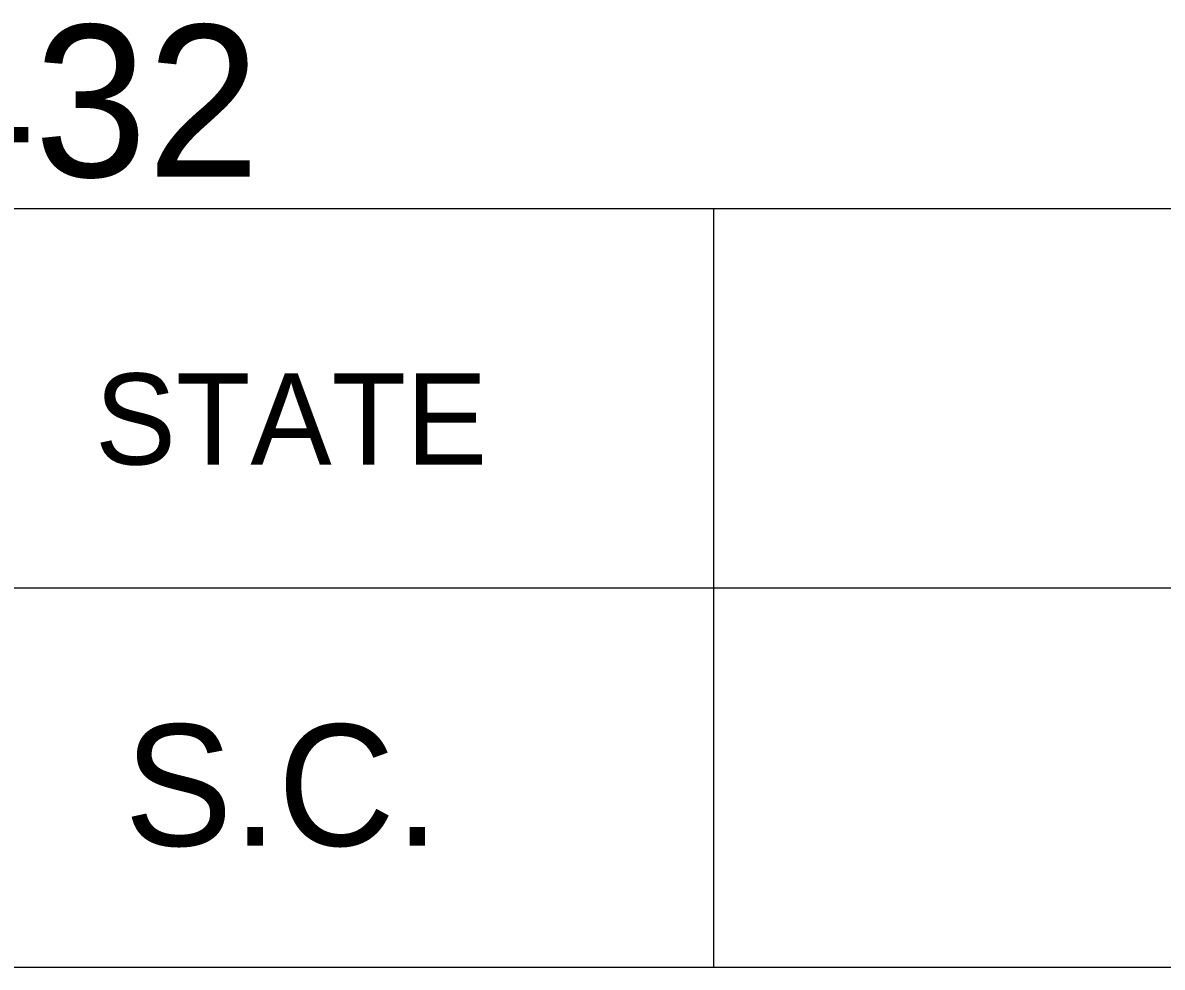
# Model space of a CAD drawing. Extents: x 1000 to 1162, y 999 to 8520.
# Drawn here: x 1136.81 to 1140.565, y 6735.046 to 6738.157 of the extents above; entities that cross this region are included whole.
import ezdxf

# ---------------------------------------------------------------- set-up
doc = ezdxf.new("R2010")
doc.units = 0
doc.layers.add('Level 20', color=7, linetype='Continuous')
doc.layers.add('Level 3', color=7, linetype='Continuous')

msp = doc.modelspace()

# ---------------------------------------------------------------- linework, layer by layer
at = {"layer": 'Level 3'}
for p, q in [((1133.055, 6737.5458), (1161.555, 6737.5458)), ((1133.055, 6737.5458), (1161.555, 6737.5458)), ((1133.055, 6737.5458), (1161.555, 6737.5458)), ((1133.055, 6737.5458), (1161.555, 6737.5458)), ((1133.055, 6737.5458), (1161.555, 6737.5458)), ((1133.055, 6737.5458), (1161.555, 6737.5458)), ((1133.055, 6737.5458), (1161.555, 6737.5458)), ((1133.055, 6737.5458), (1161.555, 6737.5458)), ((1133.055, 6737.5458), (1161.555, 6737.5458)), ((1133.055, 6737.5458), (1161.555, 6737.5458)), ((1133.055, 6737.5458), (1161.555, 6737.5458)), ((1133.055, 6737.5458), (1161.555, 6737.5458)), ((1133.055, 6737.5458), (1161.555, 6737.5458)), ((1133.055, 6737.5458), (1161.555, 6737.5458)), ((1133.055, 6737.5458), (1161.555, 6737.5458)), ((1133.055, 6737.5458), (1161.555, 6737.5458)), ((1133.055, 6737.5458), (1161.555, 6737.5458)), ((1133.055, 6737.5458), (1161.555, 6737.5458)), ((1133.055, 6737.5458), (1161.555, 6737.5458)), ((1133.055, 6737.5458), (1161.555, 6737.5458)), ((1133.055, 6737.5458), (1161.555, 6737.5458)), ((1133.055, 6737.5458), (1161.555, 6737.5458)), ((1133.055, 6737.5458), (1161.555, 6737.5458)), ((1133.055, 6737.5458), (1161.555, 6737.5458)), ((1133.055, 6737.5458), (1161.555, 6737.5458)), ((1133.055, 6737.5458), (1161.555, 6737.5458)), ((1133.055, 6737.5458), (1161.555, 6737.5458)), ((1133.055, 6737.5458), (1161.555, 6737.5458)), ((1133.055, 6737.5458), (1161.555, 6737.5458)), ((1133.055, 6737.5458), (1161.555, 6737.5458)), ((1133.055, 6737.5458), (1161.555, 6737.5458)), ((1133.055, 6737.5458), (1161.555, 6737.5458)), ((1133.055, 6737.5458), (1161.555, 6737.5458)), ((1133.055, 6737.5458), (1161.555, 6737.5458)), ((1133.055, 6737.5458), (1161.555, 6737.5458)), ((1133.055, 6737.5458), (1161.555, 6737.5458)), ((1133.055, 6737.5458), (1161.555, 6737.5458)), ((1133.055, 6737.5458), (1161.555, 6737.5458)), ((1133.055, 6737.5458), (1161.555, 6737.5458)), ((1133.055, 6737.5458), (1161.555, 6737.5458)), ((1133.055, 6737.5458), (1161.555, 6737.5458)), ((1133.055, 6737.5458), (1161.555, 6737.5458)), ((1133.055, 6737.5458), (1161.555, 6737.5458)), ((1133.055, 6737.5458), (1161.555, 6737.5458)), ((1133.055, 6737.5458), (1161.555, 6737.5458)), ((1133.055, 6737.5458), (1161.555, 6737.5458)), ((1133.055, 6737.5458), (1161.555, 6737.5458)), ((1133.055, 6737.5458), (1161.555, 6737.5458)), ((1139.0868, 6737.5458), (1139.0868, 6735.0458)), ((1139.0868, 6737.5458), (1139.0868, 6735.0458)), ((1139.0868, 6737.5458), (1139.0868, 6735.0458)), ((1139.0868, 6737.5458), (1139.0868, 6735.0458)), ((1139.0868, 6737.5458), (1139.0868, 6735.0458)), ((1139.0868, 6737.5458), (1139.0868, 6735.0458)), ((1139.0868, 6737.5458), (1139.0868, 6735.0458)), ((1139.0868, 6737.5458), (1139.0868, 6735.0458)), ((1139.0868, 6737.5458), (1139.0868, 6735.0458)), ((1139.0868, 6737.5458), (1139.0868, 6735.0458)), ((1139.0868, 6737.5458), (1139.0868, 6735.0458)), ((1139.0868, 6737.5458), (1139.0868, 6735.0458)), ((1139.0868, 6737.5458), (1139.0868, 6735.0458)), ((1139.0868, 6737.5458), (1139.0868, 6735.0458)), ((1139.0868, 6737.5458), (1139.0868, 6735.0458)), ((1139.0868, 6737.5458), (1139.0868, 6735.0458)), ((1139.0868, 6737.5458), (1139.0868, 6735.0458)), ((1139.0868, 6737.5458), (1139.0868, 6735.0458)), ((1139.0868, 6737.5458), (1139.0868, 6735.0458)), ((1139.0868, 6737.5458), (1139.0868, 6735.0458)), ((1139.0868, 6737.5458), (1139.0868, 6735.0458)), ((1139.0868, 6737.5458), (1139.0868, 6735.0458)), ((1139.0868, 6737.5458), (1139.0868, 6735.0458)), ((1139.0868, 6737.5458), (1139.0868, 6735.0458)), ((1139.0868, 6737.5458), (1139.0868, 6735.0458)), ((1139.0868, 6737.5458), (1139.0868, 6735.0458)), ((1139.0868, 6737.5458), (1139.0868, 6735.0458)), ((1139.0868, 6737.5458), (1139.0868, 6735.0458)), ((1139.0868, 6737.5458), (1139.0868, 6735.0458)), ((1139.0868, 6737.5458), (1139.0868, 6735.0458)), ((1139.0868, 6737.5458), (1139.0868, 6735.0458)), ((1139.0868, 6737.5458), (1139.0868, 6735.0458)), ((1139.0868, 6737.5458), (1139.0868, 6735.0458)), ((1139.0868, 6737.5458), (1139.0868, 6735.0458)), ((1139.0868, 6737.5458), (1139.0868, 6735.0458)), ((1139.0868, 6737.5458), (1139.0868, 6735.0458)), ((1139.0868, 6737.5458), (1139.0868, 6735.0458)), ((1139.0868, 6737.5458), (1139.0868, 6735.0458)), ((1139.0868, 6737.5458), (1139.0868, 6735.0458)), ((1139.0868, 6737.5458), (1139.0868, 6735.0458)), ((1139.0868, 6737.5458), (1139.0868, 6735.0458)), ((1139.0868, 6737.5458), (1139.0868, 6735.0458)), ((1139.0868, 6737.5458), (1139.0868, 6735.0458)), ((1139.0868, 6737.5458), (1139.0868, 6735.0458)), ((1139.0868, 6737.5458), (1139.0868, 6735.0458)), ((1139.0868, 6737.5458), (1139.0868, 6735.0458)), ((1139.0868, 6737.5458), (1139.0868, 6735.0458)), ((1139.0868, 6737.5458), (1139.0868, 6735.0458)), ((1133.055, 6736.2958), (1161.555, 6736.2958)), ((1133.055, 6736.2958), (1161.555, 6736.2958)), ((1133.055, 6736.2958), (1161.555, 6736.2958)), ((1133.055, 6736.2958), (1161.555, 6736.2958)), ((1133.055, 6736.2958), (1161.555, 6736.2958)), ((1133.055, 6736.2958), (1161.555, 6736.2958)), ((1133.055, 6736.2958), (1161.555, 6736.2958)), ((1133.055, 6736.2958), (1161.555, 6736.2958)), ((1133.055, 6736.2958), (1161.555, 6736.2958)), ((1133.055, 6736.2958), (1161.555, 6736.2958)), ((1133.055, 6736.2958), (1161.555, 6736.2958)), ((1133.055, 6736.2958), (1161.555, 6736.2958)), ((1133.055, 6736.2958), (1161.555, 6736.2958)), ((1133.055, 6736.2958), (1161.555, 6736.2958)), ((1133.055, 6736.2958), (1161.555, 6736.2958)), ((1133.055, 6736.2958), (1161.555, 6736.2958)), ((1133.055, 6736.2958), (1161.555, 6736.2958)), ((1133.055, 6736.2958), (1161.555, 6736.2958)), ((1133.055, 6736.2958), (1161.555, 6736.2958)), ((1133.055, 6736.2958), (1161.555, 6736.2958)), ((1133.055, 6736.2958), (1161.555, 6736.2958)), ((1133.055, 6736.2958), (1161.555, 6736.2958)), ((1133.055, 6736.2958), (1161.555, 6736.2958)), ((1133.055, 6736.2958), (1161.555, 6736.2958)), ((1133.055, 6736.2958), (1161.555, 6736.2958)), ((1133.055, 6736.2958), (1161.555, 6736.2958)), ((1133.055, 6736.2958), (1161.555, 6736.2958)), ((1133.055, 6736.2958), (1161.555, 6736.2958)), ((1133.055, 6736.2958), (1161.555, 6736.2958)), ((1133.055, 6736.2958), (1161.555, 6736.2958)), ((1133.055, 6736.2958), (1161.555, 6736.2958)), ((1133.055, 6736.2958), (1161.555, 6736.2958)), ((1133.055, 6736.2958), (1161.555, 6736.2958)), ((1133.055, 6736.2958), (1161.555, 6736.2958)), ((1133.055, 6736.2958), (1161.555, 6736.2958)), ((1133.055, 6736.2958), (1161.555, 6736.2958)), ((1133.055, 6736.2958), (1161.555, 6736.2958)), ((1133.055, 6736.2958), (1161.555, 6736.2958)), ((1133.055, 6736.2958), (1161.555, 6736.2958)), ((1133.055, 6736.2958), (1161.555, 6736.2958)), ((1133.055, 6736.2958), (1161.555, 6736.2958)), ((1133.055, 6736.2958), (1161.555, 6736.2958)), ((1133.055, 6736.2958), (1161.555, 6736.2958)), ((1133.055, 6736.2958), (1161.555, 6736.2958)), ((1133.055, 6736.2958), (1161.555, 6736.2958)), ((1133.055, 6736.2958), (1161.555, 6736.2958)), ((1133.055, 6736.2958), (1161.555, 6736.2958)), ((1133.055, 6736.2958), (1161.555, 6736.2958)), ((1133.055, 6735.0458), (1161.555, 6735.0458)), ((1133.055, 6735.0458), (1161.555, 6735.0458)), ((1133.055, 6735.0458), (1161.555, 6735.0458)), ((1133.055, 6735.0458), (1161.555, 6735.0458)), ((1133.055, 6735.0458), (1161.555, 6735.0458)), ((1133.055, 6735.0458), (1161.555, 6735.0458)), ((1133.055, 6735.0458), (1161.555, 6735.0458)), ((1133.055, 6735.0458), (1161.555, 6735.0458)), ((1133.055, 6735.0458), (1161.555, 6735.0458)), ((1133.055, 6735.0458), (1161.555, 6735.0458)), ((1133.055, 6735.0458), (1161.555, 6735.0458)), ((1133.055, 6735.0458), (1161.555, 6735.0458)), ((1133.055, 6735.0458), (1161.555, 6735.0458)), ((1133.055, 6735.0458), (1161.555, 6735.0458)), ((1133.055, 6735.0458), (1161.555, 6735.0458)), ((1133.055, 6735.0458), (1161.555, 6735.0458)), ((1133.055, 6735.0458), (1161.555, 6735.0458)), ((1133.055, 6735.0458), (1161.555, 6735.0458)), ((1133.055, 6735.0458), (1161.555, 6735.0458)), ((1133.055, 6735.0458), (1161.555, 6735.0458)), ((1133.055, 6735.0458), (1161.555, 6735.0458)), ((1133.055, 6735.0458), (1161.555, 6735.0458)), ((1133.055, 6735.0458), (1161.555, 6735.0458)), ((1133.055, 6735.0458), (1161.555, 6735.0458)), ((1133.055, 6735.0458), (1161.555, 6735.0458)), ((1133.055, 6735.0458), (1161.555, 6735.0458)), ((1133.055, 6735.0458), (1161.555, 6735.0458)), ((1133.055, 6735.0458), (1161.555, 6735.0458)), ((1133.055, 6735.0458), (1161.555, 6735.0458)), ((1133.055, 6735.0458), (1161.555, 6735.0458)), ((1133.055, 6735.0458), (1161.555, 6735.0458)), ((1133.055, 6735.0458), (1161.555, 6735.0458)), ((1133.055, 6735.0458), (1161.555, 6735.0458)), ((1133.055, 6735.0458), (1161.555, 6735.0458)), ((1133.055, 6735.0458), (1161.555, 6735.0458)), ((1133.055, 6735.0458), (1161.555, 6735.0458)), ((1133.055, 6735.0458), (1161.555, 6735.0458)), ((1133.055, 6735.0458), (1161.555, 6735.0458)), ((1133.055, 6735.0458), (1161.555, 6735.0458)), ((1133.055, 6735.0458), (1161.555, 6735.0458)), ((1133.055, 6735.0458), (1161.555, 6735.0458)), ((1133.055, 6735.0458), (1161.555, 6735.0458)), ((1133.055, 6735.0458), (1161.555, 6735.0458)), ((1133.055, 6735.0458), (1161.555, 6735.0458)), ((1133.055, 6735.0458), (1161.555, 6735.0458)), ((1133.055, 6735.0458), (1161.555, 6735.0458)), ((1133.055, 6735.0458), (1161.555, 6735.0458)), ((1133.055, 6735.0458), (1161.555, 6735.0458))]:
    msp.add_line(p, q, dxfattribs=at)

# ---------------------------------------------------------------- texts
at = {"layer": 'Level 20'}
msp.add_text('PIN NO. 26432', height=0.5, dxfattribs=at).set_placement((1133.0578, 6737.65))
at = {"layer": 'Level 3'}
for s, height, p in [('STATE', 0.3, (1137.0478, 6736.7021)), ('STATE', 0.3, (1137.0478, 6736.7021)), ('STATE', 0.3, (1137.0478, 6736.7021)), ('STATE', 0.3, (1137.0478, 6736.7021)), ('STATE', 0.3, (1137.0478, 6736.7021)), ('STATE', 0.3, (1137.0478, 6736.7021)), ('STATE', 0.3, (1137.0478, 6736.7021)), ('STATE', 0.3, (1137.0478, 6736.7021)), ('STATE', 0.3, (1137.0478, 6736.7021)), ('STATE', 0.3, (1137.0478, 6736.7021)), ('STATE', 0.3, (1137.0478, 6736.7021)), ('STATE', 0.3, (1137.0478, 6736.7021)), ('STATE', 0.3, (1137.0478, 6736.7021)), ('STATE', 0.3, (1137.0478, 6736.7021)), ('STATE', 0.3, (1137.0478, 6736.7021)), ('STATE', 0.3, (1137.0478, 6736.7021)), ('STATE', 0.3, (1137.0478, 6736.7021)), ('STATE', 0.3, (1137.0478, 6736.7021)), ('STATE', 0.3, (1137.0478, 6736.7021)), ('STATE', 0.3, (1137.0478, 6736.7021)), ('STATE', 0.3, (1137.0478, 6736.7021)), ('STATE', 0.3, (1137.0478, 6736.7021)), ('STATE', 0.3, (1137.0478, 6736.7021)), ('STATE', 0.3, (1137.0478, 6736.7021)), ('STATE', 0.3, (1137.0478, 6736.7021)), ('STATE', 0.3, (1137.0478, 6736.7021)), ('STATE', 0.3, (1137.0478, 6736.7021)), ('STATE', 0.3, (1137.0478, 6736.7021)), ('STATE', 0.3, (1137.0478, 6736.7021)), ('STATE', 0.3, (1137.0478, 6736.7021)), ('STATE', 0.3, (1137.0478, 6736.7021)), ('STATE', 0.3, (1137.0478, 6736.7021)), ('STATE', 0.3, (1137.0478, 6736.7021)), ('STATE', 0.3, (1137.0478, 6736.7021)), ('STATE', 0.3, (1137.0478, 6736.7021)), ('STATE', 0.3, (1137.0478, 6736.7021)), ('STATE', 0.3, (1137.0478, 6736.7021)), ('STATE', 0.3, (1137.0478, 6736.7021)), ('STATE', 0.3, (1137.0478, 6736.7021)), ('STATE', 0.3, (1137.0478, 6736.7021)), ('STATE', 0.3, (1137.0478, 6736.7021)), ('STATE', 0.3, (1137.0478, 6736.7021)), ('STATE', 0.3, (1137.0478, 6736.7021)), ('STATE', 0.3, (1137.0478, 6736.7021)), ('STATE', 0.3, (1137.0478, 6736.7021)), ('STATE', 0.3, (1137.0478, 6736.7021)), ('STATE', 0.3, (1137.0478, 6736.7021)), ('STATE', 0.3, (1137.0478, 6736.7021)), ('S.C.', 0.39999, (1137.1448, 6735.4458)), ('S.C.', 0.39999, (1137.1448, 6735.4458)), ('S.C.', 0.39999, (1137.1448, 6735.4458)), ('S.C.', 0.39999, (1137.1448, 6735.4458)), ('S.C.', 0.39999, (1137.1448, 6735.4458)), ('S.C.', 0.39999, (1137.1448, 6735.4458)), ('S.C.', 0.39999, (1137.1448, 6735.4458)), ('S.C.', 0.39999, (1137.1448, 6735.4458)), ('S.C.', 0.39999, (1137.1448, 6735.4458)), ('S.C.', 0.39999, (1137.1448, 6735.4458)), ('S.C.', 0.39999, (1137.1448, 6735.4458)), ('S.C.', 0.39999, (1137.1448, 6735.4458)), ('S.C.', 0.39999, (1137.1448, 6735.4458)), ('S.C.', 0.39999, (1137.1448, 6735.4458)), ('S.C.', 0.39999, (1137.1448, 6735.4458)), ('S.C.', 0.39999, (1137.1448, 6735.4458)), ('S.C.', 0.39999, (1137.1448, 6735.4458)), ('S.C.', 0.39999, (1137.1448, 6735.4458)), ('S.C.', 0.39999, (1137.1448, 6735.4458)), ('S.C.', 0.39999, (1137.1448, 6735.4458)), ('S.C.', 0.39999, (1137.1448, 6735.4458)), ('S.C.', 0.39999, (1137.1448, 6735.4458)), ('S.C.', 0.39999, (1137.1448, 6735.4458)), ('S.C.', 0.39999, (1137.1448, 6735.4458)), ('S.C.', 0.39999, (1137.1448, 6735.4458)), ('S.C.', 0.39999, (1137.1448, 6735.4458)), ('S.C.', 0.39999, (1137.1448, 6735.4458)), ('S.C.', 0.39999, (1137.1448, 6735.4458)), ('S.C.', 0.39999, (1137.1448, 6735.4458)), ('S.C.', 0.39999, (1137.1448, 6735.4458)), ('S.C.', 0.39999, (1137.1448, 6735.4458)), ('S.C.', 0.39999, (1137.1448, 6735.4458)), ('S.C.', 0.39999, (1137.1448, 6735.4458)), ('S.C.', 0.39999, (1137.1448, 6735.4458)), ('S.C.', 0.39999, (1137.1448, 6735.4458)), ('S.C.', 0.39999, (1137.1448, 6735.4458)), ('S.C.', 0.39999, (1137.1448, 6735.4458)), ('S.C.', 0.39999, (1137.1448, 6735.4458)), ('S.C.', 0.39999, (1137.1448, 6735.4458)), ('S.C.', 0.39999, (1137.1448, 6735.4458)), ('S.C.', 0.39999, (1137.1448, 6735.4458)), ('S.C.', 0.39999, (1137.1448, 6735.4458)), ('S.C.', 0.39999, (1137.1448, 6735.4458)), ('S.C.', 0.39999, (1137.1448, 6735.4458)), ('S.C.', 0.39999, (1137.1448, 6735.4458)), ('S.C.', 0.39999, (1137.1448, 6735.4458)), ('S.C.', 0.39999, (1137.1448, 6735.4458)), ('S.C.', 0.39999, (1137.1448, 6735.4458))]:
    msp.add_text(s, height=height, dxfattribs=at).set_placement(p)

doc.saveas('drawing.dxf')
